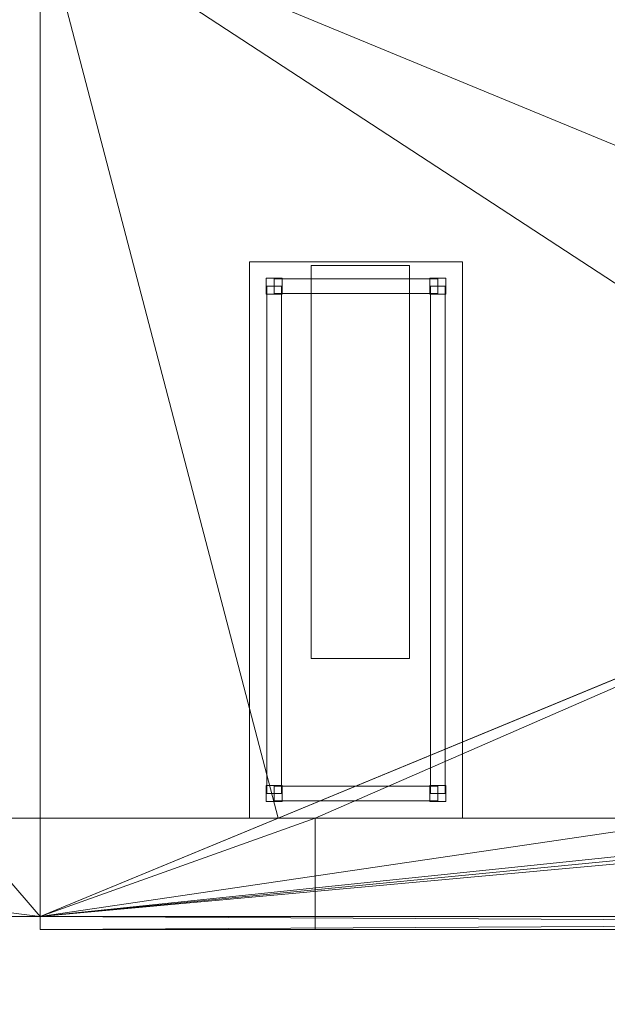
# Model space of a CAD drawing. Header units: millimetres. Extents: x -1675 to 29381, y -3645 to 22555.
# Tile 728 of 834: x 19014 to 20809, y 9901 to 12909. Entities that reach past the tile are written whole.
import ezdxf

# ---------------------------------------------------------------- set-up
doc = ezdxf.new("R2010")
doc.units = ezdxf.units.MM
doc.layers.add('A-GENM-____-OTLN', color=13, linetype='Continuous', lineweight=9)

msp = doc.modelspace()

# ---------------------------------------------------------------- meshes
at = {"layer": 'A-GENM-____-OTLN'}
mesh = msp.add_polyface(dxfattribs=at)
corners = [(14006, 16490, 1), (13956, 16490, 1), (13956, 17990, 1), (14006, 17990, 1), (14076, 16490, 1), (14010, 16490, 1), (14027.2, 17990, 1), (14076, 17990, 1), (16432, 16340, 1), (14153.1, 16340, 1), (14885.8, 18240, 1), (16432, 18240, 1), (14076, 16340, 1), (14076, 18240, 1), (16456, 18240, 1), (16456, 16340, 1), (19076.8, 16340, 1), (16636, 16340, 1), (16636, 16611.3, 1), (18947, 21950, 1), (14006, 13252, 1), (14006, 10470, 1), (13776, 10470, 1), (14006, 16140, 1), (14006, 16140, 1), (13776, 17700, 1), (13956, 17700, 1), (13956, 17000, 1), (12896, 18240, 1), (13776, 18420, 1), (13776, 17000, 1), (13776, 16140, 1), (14076, 10470, 1), (14012.8, 10470, 1), (14076, 13252, 1), (16432, 13252, 1), (16432, 10470, 1), (14305.3, 10470, 1), (14885.8, 18240, 1), (16432, 18240, 1), (14076, 18240, 1), (19076.8, 13252, 1), (16689.5, 10470, 1), (19076.8, 16140, 1), (16432, 16140, 1), (16636, 16611.3, 1), (16636, 16340, 1), (16636, 21950, 1), (16456, 18240, 1)]
mesh.append_faces([[corners[k] for k in face] for face in [(45, 17, 46), (14, 39, 48)]], dxfattribs={"vtx0": -1})
mesh.append_faces([[corners[k] for k in face] for face in [(30, 25, 27), (31, 28, 30), (47, 18, 45)]], dxfattribs={"vtx0": -1, "vtx1": -1})
mesh.append_faces([[corners[k] for k in face] for face in [(10, 11, 8), (10, 9, 4), (7, 10, 4), (19, 16, 18), (30, 28, 25), (11, 10, 38), (35, 41, 42), (41, 35, 43), (17, 45, 18), (39, 14, 11)]], dxfattribs={"vtx0": -1, "vtx1": -1, "vtx2": -1})
mesh.append_faces([[corners[k] for k in face] for face in [(11, 14, 15), (20, 21, 22), (28, 29, 25), (35, 36, 37), (34, 37, 32), (37, 34, 35), (10, 13, 40)]], dxfattribs={"vtx0": -1, "vtx2": -1})
mesh.append_faces([[corners[k] for k in face] for face in [(2, 3, 0), (4, 5, 6), (6, 7, 4), (5, 0, 3), (3, 6, 5), (8, 9, 10), (7, 13, 10), (15, 8, 11), (16, 17, 18), (32, 33, 34), (33, 21, 20), (20, 34, 33), (38, 39, 11), (40, 38, 10), (42, 36, 35)]], dxfattribs={"vtx1": -1, "vtx2": -1})
mesh.append_faces([[corners[k] for k in face] for face in [(0, 1, 2), (9, 12, 4), (23, 24, 20), (25, 26, 27), (35, 44, 43)]], dxfattribs={"vtx2": -1})
mesh = msp.add_polyface(dxfattribs=at)
corners = [(26236, 12080, 1), (26236, 10470, 1), (24966, 10470, 1), (22366, 10470, 1), (22166, 10470, 1), (22166, 11446.4, 1), (26236, 13128, 1), (22166, 13252, 1), (26236, 13252, 1), (26236, 13630, 1), (22166, 14448.1, 1), (26236, 16023.8, 1), (22166, 16140, 1), (26236, 16140, 1), (19076.8, 13252, 1), (19076.8, 10470, 1), (16689.5, 10470, 1), (19076.8, 16140, 1), (19076.8, 16140, 1), (22166, 11446.4, 1), (22166, 10470, 1), (21966, 11363.8, 1), (21966, 10470, 1), (21116, 10470, 1), (19916, 10470, 1), (19802.9, 10470, 1), (21966, 13252, 1), (22166, 13252, 1), (21966, 14370.6, 1), (22166, 14448.1, 1), (20916, 16140, 1), (26236, 16140, 1), (22166, 15144.2, 1), (21966, 15994.2, 1), (21966, 16140, 1), (22166, 16140, 1), (21966, 15144.2, 1), (22166, 15994.2, 1), (21966, 17040, 1), (22166, 16340, 1), (22166, 16340, 1), (22166, 17040, 1)]
mesh.append_faces([[corners[k] for k in face] for face in [(19, 4, 20)]], dxfattribs={"vtx0": -1})
mesh.append_faces([[corners[k] for k in face] for face in [(6, 7, 8), (9, 10, 11), (11, 12, 13), (27, 5, 19), (29, 7, 27), (32, 10, 29), (33, 30, 34), (31, 12, 35), (28, 30, 36)]], dxfattribs={"vtx0": -1, "vtx1": -1})
mesh.append_faces([[corners[k] for k in face] for face in [(2, 5, 0), (7, 6, 5), (10, 9, 7), (12, 11, 10), (4, 19, 5), (21, 25, 14), (5, 27, 7), (7, 29, 10), (30, 28, 14), (10, 32, 12), (30, 33, 36), (37, 12, 32)]], dxfattribs={"vtx0": -1, "vtx1": -1, "vtx2": -1})
mesh.append_faces([[corners[k] for k in face] for face in [(5, 6, 0), (5, 2, 3), (14, 15, 16), (21, 23, 24), (14, 26, 21), (14, 28, 26), (14, 18, 30), (12, 31, 13)]], dxfattribs={"vtx0": -1, "vtx2": -1})
mesh.append_faces([[corners[k] for k in face] for face in [(3, 4, 5), (9, 8, 7), (17, 18, 14), (24, 25, 21), (25, 15, 14), (37, 35, 12), (32, 36, 33), (33, 37, 32), (38, 34, 30)]], dxfattribs={"vtx1": -1, "vtx2": -1})
mesh.append_faces([[corners[k] for k in face] for face in [(0, 1, 2), (21, 22, 23), (39, 40, 41)]], dxfattribs={"vtx2": -1})
mesh = msp.add_polyface(dxfattribs=at)
corners = [(14006, 13252, 2949), (14006, 10470, 2949), (13776, 10470, 2949), (14076, 10470, 2949), (14012.8, 10470, 2949), (14076, 13252, 2949), (16432, 13252, 2949), (16432, 10470, 2949), (14305.3, 10470, 2949), (19076.8, 13252, 2949), (19076.8, 10470, 2949), (16689.5, 10470, 2949), (19076.8, 16140, 2949), (19916, 10470, 2949), (19802.9, 10470, 2949), (21966, 11363.8, 2949), (21116, 10470, 2949), (21966, 13252, 2949), (20916, 16140, 2949), (21966, 14370.6, 2949), (14006, 0, 2949), (13776, 5670, 2949), (14006, 10130, 2949), (13776, 10169.3, 2949), (13776, 10130, 2949), (14006, 10170, 2949), (13776, 10170, 2949), (14076, 10130, 2949), (14076, 0, 2949), (14076, 10170, 2949), (16432, 10170, 2949), (19076.8, 10170, 2949), (21966, 10470, 2949)]
mesh.append_faces([[corners[k] for k in face] for face in [(0, 1, 2), (3, 4, 5), (4, 1, 0), (6, 7, 8), (5, 8, 3), (9, 10, 11), (6, 9, 11), (11, 7, 6), (9, 6, 12), (13, 14, 15), (15, 16, 13), (14, 10, 9), (9, 17, 15), (15, 14, 9), (18, 19, 9), (20, 21, 22), (23, 22, 24), (22, 23, 25), (25, 23, 26), (26, 2, 1), (1, 25, 26), (22, 27, 20), (25, 29, 22), (29, 25, 4), (4, 3, 29), (25, 1, 4), (8, 7, 30), (29, 3, 8), (11, 10, 31), (30, 7, 11), (13, 31, 14), (16, 31, 13), (32, 31, 16), (31, 10, 14)]], dxfattribs={"vtx0": -1, "vtx1": -1, "vtx2": -1})
mesh.append_faces([[corners[k] for k in face] for face in [(8, 5, 6)]], dxfattribs={"vtx0": -1, "vtx2": -1})
mesh.append_faces([[corners[k] for k in face] for face in [(0, 5, 4), (29, 27, 22), (30, 29, 8), (31, 30, 11)]], dxfattribs={"vtx1": -1, "vtx2": -1})
mesh.append_faces([[corners[k] for k in face] for face in [(27, 28, 20)]], dxfattribs={"vtx2": -1})
mesh = msp.add_polyface(dxfattribs=at)
corners = [(26236, 12080, 2949), (26236, 10470, 2949), (24966, 10470, 2949), (22366, 10470, 2949), (22166, 10470, 2949), (22166, 11446.4, 2949), (26236, 13128, 2949), (22166, 13252, 2949), (26236, 13252, 2949), (26236, 13630, 2949), (22166, 14448.1, 2949), (26236, 16023.8, 2949), (22166, 11446.4, 2949), (22166, 10470, 2949), (21966, 11363.8, 2949), (21966, 10470, 2949), (21116, 10470, 2949), (22166, 13252, 2949), (19076.8, 13252, 2949), (21966, 14370.6, 2949), (21966, 13252, 2949), (22166, 14448.1, 2949), (22166, 15144.2, 2949), (26536, 10170, 2949), (26536, 10130, 2949), (19076.8, 10130, 2949), (19076.8, 10170, 2949), (26536, 13252, 2949), (26536, 16140, 2949), (21966, 15144.2, 2949)]
mesh.append_faces([[corners[k] for k in face] for face in [(26, 23, 25), (23, 0, 27), (27, 9, 28)]], dxfattribs={"vtx0": -1, "vtx1": -1})
mesh.append_faces([[corners[k] for k in face] for face in [(0, 1, 2), (3, 4, 5), (5, 6, 0), (5, 2, 3), (2, 5, 0), (6, 7, 8), (7, 6, 5), (9, 10, 11), (9, 8, 7), (10, 9, 7), (12, 4, 13), (4, 12, 5), (14, 15, 16), (5, 17, 7), (17, 5, 12), (18, 19, 20), (7, 21, 10), (21, 7, 17), (22, 10, 21), (13, 14, 12), (0, 6, 27), (14, 13, 15), (0, 23, 1), (13, 26, 15), (2, 1, 23), (4, 26, 13), (3, 2, 23), (3, 26, 4), (26, 3, 23), (12, 20, 17), (20, 12, 14), (27, 6, 8), (17, 19, 21), (19, 17, 20), (9, 27, 8), (21, 29, 22), (29, 21, 19)]], dxfattribs={"vtx0": -1, "vtx1": -1, "vtx2": -1})
mesh.append_faces([[corners[k] for k in face] for face in [(23, 24, 25)]], dxfattribs={"vtx2": -1})
mesh = msp.add_polyface(dxfattribs=at)
corners = [(14006, 0, 1), (13776, 5670, 1), (14006, 10130, 1), (13776, 10169.3, 1), (14006, 10170, 1), (14006, 10470, 1), (13776, 10170, 1), (14076, 10130, 1), (14076, 0, 1), (14076, 10170, 1), (14012.8, 10470, 1), (14076, 10470, 1), (16432, 10170, 1), (14305.3, 10470, 1), (16432, 10470, 1), (19076.8, 10170, 1), (16689.5, 10470, 1), (19076.8, 10470, 1), (26536, 10170, 1), (26536, 10130, 1), (19076.8, 10130, 1), (19916, 10470, 1), (19802.9, 10470, 1), (22166, 10470, 1), (21966, 11363.8, 1), (22166, 11446.4, 1), (26236, 12080, 1), (26236, 13128, 1), (26536, 13252, 1), (21116, 10470, 1), (21966, 10470, 1), (26236, 10470, 1), (24966, 10470, 1), (22166, 10470, 1), (22366, 10470, 1), (21966, 13252, 1), (22166, 13252, 1), (26236, 13252, 1), (21966, 14370.6, 1), (26236, 13630, 1)]
mesh.append_faces([[corners[k] for k in face] for face in [(15, 18, 20), (21, 15, 22), (23, 24, 25), (29, 15, 21), (24, 23, 30), (18, 26, 28), (30, 15, 29), (26, 18, 31), (33, 15, 23), (34, 15, 33), (25, 35, 36), (35, 25, 24), (38, 36, 35), (39, 28, 37)]], dxfattribs={"vtx0": -1, "vtx1": -1})
mesh.append_faces([[corners[k] for k in face] for face in [(0, 1, 2), (2, 3, 4), (5, 4, 6), (2, 7, 0), (4, 9, 2), (9, 4, 10), (23, 15, 30), (15, 34, 18)]], dxfattribs={"vtx0": -1, "vtx1": -1, "vtx2": -1})
mesh.append_faces([[corners[k] for k in face] for face in [(4, 5, 10), (9, 11, 13), (12, 14, 16), (15, 17, 22), (28, 27, 37)]], dxfattribs={"vtx0": -1, "vtx2": -1})
mesh.append_faces([[corners[k] for k in face] for face in [(9, 7, 2), (10, 11, 9), (12, 9, 13), (13, 14, 12), (15, 12, 16), (16, 17, 15), (26, 27, 28), (32, 31, 18), (34, 32, 18)]], dxfattribs={"vtx1": -1, "vtx2": -1})
mesh.append_faces([[corners[k] for k in face] for face in [(7, 8, 0), (18, 19, 20)]], dxfattribs={"vtx2": -1})
mesh = msp.add_polyface(dxfattribs=at)
corners = [(19076.8, 10170, -50), (16432, 13252, -50), (19076.8, 13252, -50)]
mesh.append_faces([[corners[k] for k in face] for face in [(0, 1, 2)]])
mesh = msp.add_polyface(dxfattribs=at)
corners = [(16432, 10170, -50), (16432, 13252, -50), (19076.8, 10170, -50)]
mesh.append_faces([[corners[k] for k in face] for face in [(2, 0, 1)]])
mesh = msp.add_polyface(dxfattribs=at)
corners = [(19076.8, 13252), (16432, 10170), (19076.8, 10170)]
mesh.append_faces([[corners[k] for k in face] for face in [(0, 1, 2)]])
mesh = msp.add_polyface(dxfattribs=at)
corners = [(16432, 13252), (16432, 10170), (19076.8, 13252)]
mesh.append_faces([[corners[k] for k in face] for face in [(2, 0, 1)]])
mesh = msp.add_polyface(dxfattribs=at)
corners = [(19076.8, 10170, 2950), (16432, 13252, 2950), (19076.8, 13252, 2950)]
mesh.append_faces([[corners[k] for k in face] for face in [(0, 1, 2)]])
mesh = msp.add_polyface(dxfattribs=at)
corners = [(16432, 10170, 2950), (16432, 13252, 2950), (19076.8, 10170, 2950)]
mesh.append_faces([[corners[k] for k in face] for face in [(2, 0, 1)]])
mesh = msp.add_polyface(dxfattribs=at)
corners = [(19076.8, 13252, 3000), (16432, 10170, 3000), (19076.8, 10170, 3000)]
mesh.append_faces([[corners[k] for k in face] for face in [(0, 1, 2)]])
mesh = msp.add_polyface(dxfattribs=at)
corners = [(16432, 13252, 3000), (16432, 10170, 3000), (19076.8, 13252, 3000)]
mesh.append_faces([[corners[k] for k in face] for face in [(2, 0, 1)]])
mesh = msp.add_polyface(dxfattribs=at)
corners = [(19076.8, 13252), (19076.8, 10170, -50), (19076.8, 13252, -50)]
mesh.append_faces([[corners[k] for k in face] for face in [(1, 2, 0)]])
mesh = msp.add_polyface(dxfattribs=at)
corners = [(19076.8, 10170), (19076.8, 10170, -50), (19076.8, 13252)]
mesh.append_faces([[corners[k] for k in face] for face in [(1, 2, 0)]])
mesh = msp.add_polyface(dxfattribs=at)
corners = [(26536, 10170, -50), (19076.8, 13252, -50), (26536, 13252, -50)]
mesh.append_faces([[corners[k] for k in face] for face in [(1, 2, 0)]])
mesh = msp.add_polyface(dxfattribs=at)
corners = [(19076.8, 10170, -50), (19076.8, 13252, -50), (26536, 10170, -50)]
mesh.append_faces([[corners[k] for k in face] for face in [(0, 1, 2)]])
mesh = msp.add_polyface(dxfattribs=at)
corners = [(26536, 13252), (19076.8, 10170), (26536, 10170)]
mesh.append_faces([[corners[k] for k in face] for face in [(1, 2, 0)]])
mesh = msp.add_polyface(dxfattribs=at)
corners = [(19076.8, 13252), (19076.8, 10170), (26536, 13252)]
mesh.append_faces([[corners[k] for k in face] for face in [(0, 1, 2)]])
mesh = msp.add_polyface(dxfattribs=at)
corners = [(19076.8, 10170), (19076.8, 13252, -50), (19076.8, 10170, -50)]
mesh.append_faces([[corners[k] for k in face] for face in [(0, 1, 2)]])
mesh = msp.add_polyface(dxfattribs=at)
corners = [(19076.8, 13252), (19076.8, 13252, -50), (19076.8, 10170)]
mesh.append_faces([[corners[k] for k in face] for face in [(2, 0, 1)]])
mesh = msp.add_polyface(dxfattribs=at)
corners = [(19076.8, 13252, 3000), (19076.8, 10170, 2950), (19076.8, 13252, 2950)]
mesh.append_faces([[corners[k] for k in face] for face in [(1, 2, 0)]])
mesh = msp.add_polyface(dxfattribs=at)
corners = [(19076.8, 10170, 3000), (19076.8, 10170, 2950), (19076.8, 13252, 3000)]
mesh.append_faces([[corners[k] for k in face] for face in [(1, 2, 0)]])
mesh = msp.add_polyface(dxfattribs=at)
corners = [(26536, 10170, 2950), (19076.8, 13252, 2950), (26536, 13252, 2950)]
mesh.append_faces([[corners[k] for k in face] for face in [(1, 2, 0)]])
mesh = msp.add_polyface(dxfattribs=at)
corners = [(19076.8, 10170, 2950), (19076.8, 13252, 2950), (26536, 10170, 2950)]
mesh.append_faces([[corners[k] for k in face] for face in [(0, 1, 2)]])
mesh = msp.add_polyface(dxfattribs=at)
corners = [(26536, 13252, 3000), (19076.8, 10170, 3000), (26536, 10170, 3000)]
mesh.append_faces([[corners[k] for k in face] for face in [(1, 2, 0)]])
mesh = msp.add_polyface(dxfattribs=at)
corners = [(19076.8, 13252, 3000), (19076.8, 10170, 3000), (26536, 13252, 3000)]
mesh.append_faces([[corners[k] for k in face] for face in [(0, 1, 2)]])
mesh = msp.add_polyface(dxfattribs=at)
corners = [(19076.8, 10170, 3000), (19076.8, 13252, 2950), (19076.8, 10170, 2950)]
mesh.append_faces([[corners[k] for k in face] for face in [(0, 1, 2)]])
mesh = msp.add_polyface(dxfattribs=at)
corners = [(19076.8, 13252, 3000), (19076.8, 13252, 2950), (19076.8, 10170, 3000)]
mesh.append_faces([[corners[k] for k in face] for face in [(2, 0, 1)]])
mesh = msp.add_polyface(dxfattribs=at)
corners = [(19716, 12170, 710), (19716, 10470, 710), (19716, 10470, 750), (19716, 12170, 750)]
mesh.append_faces([[corners[k] for k in face] for face in [(0, 1, 2, 3)]])
mesh = msp.add_polyface(dxfattribs=at)
corners = [(20366, 12170, 710), (19716, 12170, 710), (19716, 12170, 750), (20366, 12170, 750)]
mesh.append_faces([[corners[k] for k in face] for face in [(0, 1, 2, 3)]])
mesh = msp.add_polyface(dxfattribs=at)
corners = [(19716, 10470, 750), (20366, 10470, 750), (20366, 12170, 750), (19716, 12170, 750)]
mesh.append_faces([[corners[k] for k in face] for face in [(2, 3, 0, 1)]])
mesh = msp.add_polyface(dxfattribs=at)
corners = [(19716, 10470, 710), (19716, 12170, 710), (20366, 12170, 710), (20366, 10470, 710)]
mesh.append_faces([[corners[k] for k in face] for face in [(1, 2, 3, 0)]])
mesh = msp.add_polyface(dxfattribs=at)
corners = [(19904.3, 12157.9, 2910), (19904.3, 10957.9, 2910), (19904.3, 10957.9, 2950), (19904.3, 12157.9, 2950)]
mesh.append_faces([[corners[k] for k in face] for face in [(0, 1, 2, 3)]])
mesh = msp.add_polyface(dxfattribs=at)
corners = [(20204.3, 12157.9, 2910), (19904.3, 12157.9, 2910), (19904.3, 12157.9, 2950), (20204.3, 12157.9, 2950)]
mesh.append_faces([[corners[k] for k in face] for face in [(0, 1, 2, 3)]])
mesh = msp.add_polyface(dxfattribs=at)
corners = [(20204.3, 10957.9, 2950), (20204.3, 12157.9, 2950), (19904.3, 12157.9, 2950), (19904.3, 10957.9, 2950)]
mesh.append_faces([[corners[k] for k in face] for face in [(2, 3, 0, 1)]])
mesh = msp.add_polyface(dxfattribs=at)
corners = [(20204.3, 10957.9, 2910), (19904.3, 10957.9, 2910), (19904.3, 12157.9, 2910), (20204.3, 12157.9, 2910)]
mesh.append_faces([[corners[k] for k in face] for face in [(3, 0, 1, 2)]])
mesh = msp.add_polyface(dxfattribs=at)
corners = [(20204.3, 10957.9, 2910), (20204.3, 12157.9, 2910), (20204.3, 12157.9, 2950), (20204.3, 10957.9, 2950)]
mesh.append_faces([[corners[k] for k in face] for face in [(2, 3, 0, 1)]])
mesh = msp.add_polyface(dxfattribs=at)
corners = [(20366, 10470, 710), (20366, 12170, 710), (20366, 12170, 750), (20366, 10470, 750)]
mesh.append_faces([[corners[k] for k in face] for face in [(2, 3, 0, 1)]])
mesh = msp.add_polyface(dxfattribs=at)
corners = [(19766.6, 12119.4, 50), (19766.6, 12070.6, 50), (19766.6, 12070.6, 710), (19766.6, 12119.4, 710)]
mesh.append_faces([[corners[k] for k in face] for face in [(3, 0, 1, 2)]])
mesh = msp.add_polyface(dxfattribs=at)
corners = [(19815.4, 12119.4, 50), (19766.6, 12119.4, 50), (19766.6, 12119.4, 710), (19815.4, 12119.4, 710)]
mesh.append_faces([[corners[k] for k in face] for face in [(3, 0, 1, 2)]])
mesh = msp.add_polyface(dxfattribs=at)
corners = [(19766.6, 12070.6, 50), (19766.6, 12119.4, 50), (19815.4, 12119.4, 50), (19815.4, 12070.6, 50)]
mesh.append_faces([[corners[k] for k in face] for face in [(2, 3, 0, 1)]])
mesh = msp.add_polyface(dxfattribs=at)
corners = [(19766.6, 12070.6, 710), (19815.4, 12070.6, 710), (19815.4, 12119.4, 710), (19766.6, 12119.4, 710)]
mesh.append_faces([[corners[k] for k in face] for face in [(3, 0, 1, 2)]])
mesh = msp.add_polyface(dxfattribs=at)
corners = [(19768.5, 12095, 640), (19768.5, 10545, 640), (19768.5, 10545, 710), (19768.5, 12095, 710)]
mesh.append_faces([[corners[k] for k in face] for face in [(0, 1, 2, 3)]])
mesh = msp.add_polyface(dxfattribs=at)
corners = [(19813.5, 10545, 640), (19768.5, 10545, 640), (19768.5, 12095, 640), (19813.5, 12095, 640)]
mesh.append_faces([[corners[k] for k in face] for face in [(3, 0, 1, 2)]])
mesh = msp.add_polyface(dxfattribs=at)
corners = [(19813.5, 10545, 710), (19813.5, 12095, 710), (19768.5, 12095, 710), (19768.5, 10545, 710)]
mesh.append_faces([[corners[k] for k in face] for face in [(2, 3, 0, 1)]])
mesh = msp.add_polyface(dxfattribs=at)
corners = [(19813.5, 12095, 640), (19768.5, 12095, 640), (19768.5, 12095, 710), (19813.5, 12095, 710)]
mesh.append_faces([[corners[k] for k in face] for face in [(3, 0, 1, 2)]])
mesh = msp.add_polyface(dxfattribs=at)
corners = [(19791, 12117.5, 640), (19791, 12072.5, 640), (19791, 12072.5, 710), (19791, 12117.5, 710)]
mesh.append_faces([[corners[k] for k in face] for face in [(3, 0, 1, 2)]])
mesh = msp.add_polyface(dxfattribs=at)
corners = [(20291, 12117.5, 640), (19791, 12117.5, 640), (19791, 12117.5, 710), (20291, 12117.5, 710)]
mesh.append_faces([[corners[k] for k in face] for face in [(0, 1, 2, 3)]])
mesh = msp.add_polyface(dxfattribs=at)
corners = [(19791, 12072.5, 640), (19791, 12117.5, 640), (20291, 12117.5, 640), (20291, 12072.5, 640)]
mesh.append_faces([[corners[k] for k in face] for face in [(2, 3, 0, 1)]])
mesh = msp.add_polyface(dxfattribs=at)
corners = [(19791, 12072.5, 710), (20291, 12072.5, 710), (20291, 12117.5, 710), (19791, 12117.5, 710)]
mesh.append_faces([[corners[k] for k in face] for face in [(3, 0, 1, 2)]])
mesh = msp.add_polyface(dxfattribs=at)
corners = [(19813.5, 10545, 640), (19813.5, 12095, 640), (19813.5, 12095, 710), (19813.5, 10545, 710)]
mesh.append_faces([[corners[k] for k in face] for face in [(2, 3, 0, 1)]])
mesh = msp.add_polyface(dxfattribs=at)
corners = [(19815.4, 12070.6, 50), (19815.4, 12119.4, 50), (19815.4, 12119.4, 710), (19815.4, 12070.6, 710)]
mesh.append_faces([[corners[k] for k in face] for face in [(1, 2, 3, 0)]])
mesh = msp.add_polyface(dxfattribs=at)
corners = [(20266.6, 12119.4, 50), (20266.6, 12070.6, 50), (20266.6, 12070.6, 710), (20266.6, 12119.4, 710)]
mesh.append_faces([[corners[k] for k in face] for face in [(3, 0, 1, 2)]])
mesh = msp.add_polyface(dxfattribs=at)
corners = [(20315.4, 12119.4, 50), (20266.6, 12119.4, 50), (20266.6, 12119.4, 710), (20315.4, 12119.4, 710)]
mesh.append_faces([[corners[k] for k in face] for face in [(3, 0, 1, 2)]])
mesh = msp.add_polyface(dxfattribs=at)
corners = [(20266.6, 12070.6, 50), (20266.6, 12119.4, 50), (20315.4, 12119.4, 50), (20315.4, 12070.6, 50)]
mesh.append_faces([[corners[k] for k in face] for face in [(2, 3, 0, 1)]])
mesh = msp.add_polyface(dxfattribs=at)
corners = [(20266.6, 12070.6, 710), (20315.4, 12070.6, 710), (20315.4, 12119.4, 710), (20266.6, 12119.4, 710)]
mesh.append_faces([[corners[k] for k in face] for face in [(3, 0, 1, 2)]])
mesh = msp.add_polyface(dxfattribs=at)
corners = [(20268.5, 12095, 640), (20268.5, 10545, 640), (20268.5, 10545, 710), (20268.5, 12095, 710)]
mesh.append_faces([[corners[k] for k in face] for face in [(0, 1, 2, 3)]])
mesh = msp.add_polyface(dxfattribs=at)
corners = [(20313.5, 10545, 640), (20268.5, 10545, 640), (20268.5, 12095, 640), (20313.5, 12095, 640)]
mesh.append_faces([[corners[k] for k in face] for face in [(3, 0, 1, 2)]])
mesh = msp.add_polyface(dxfattribs=at)
corners = [(20313.5, 10545, 710), (20313.5, 12095, 710), (20268.5, 12095, 710), (20268.5, 10545, 710)]
mesh.append_faces([[corners[k] for k in face] for face in [(2, 3, 0, 1)]])
mesh = msp.add_polyface(dxfattribs=at)
corners = [(20313.5, 12095, 640), (20268.5, 12095, 640), (20268.5, 12095, 710), (20313.5, 12095, 710)]
mesh.append_faces([[corners[k] for k in face] for face in [(3, 0, 1, 2)]])
mesh = msp.add_polyface(dxfattribs=at)
corners = [(20291, 12072.5, 640), (20291, 12117.5, 640), (20291, 12117.5, 710), (20291, 12072.5, 710)]
mesh.append_faces([[corners[k] for k in face] for face in [(1, 2, 3, 0)]])
mesh = msp.add_polyface(dxfattribs=at)
corners = [(20313.5, 10545, 640), (20313.5, 12095, 640), (20313.5, 12095, 710), (20313.5, 10545, 710)]
mesh.append_faces([[corners[k] for k in face] for face in [(2, 3, 0, 1)]])
mesh = msp.add_polyface(dxfattribs=at)
corners = [(20315.4, 12070.6, 50), (20315.4, 12119.4, 50), (20315.4, 12119.4, 710), (20315.4, 12070.6, 710)]
mesh.append_faces([[corners[k] for k in face] for face in [(1, 2, 3, 0)]])
mesh = msp.add_polyface(dxfattribs=at)
corners = [(19766.6, 12070.6, 50), (19815.4, 12070.6, 50), (19815.4, 12070.6, 710), (19766.6, 12070.6, 710)]
mesh.append_faces([[corners[k] for k in face] for face in [(1, 2, 3, 0)]])
mesh = msp.add_polyface(dxfattribs=at)
corners = [(19791, 12072.5, 640), (20291, 12072.5, 640), (20291, 12072.5, 710), (19791, 12072.5, 710)]
mesh.append_faces([[corners[k] for k in face] for face in [(2, 3, 0, 1)]])
mesh = msp.add_polyface(dxfattribs=at)
corners = [(20266.6, 12070.6, 50), (20315.4, 12070.6, 50), (20315.4, 12070.6, 710), (20266.6, 12070.6, 710)]
mesh.append_faces([[corners[k] for k in face] for face in [(1, 2, 3, 0)]])
mesh = msp.add_polyface(dxfattribs=at)
corners = [(19904.3, 10957.9, 2910), (20204.3, 10957.9, 2910), (20204.3, 10957.9, 2950), (19904.3, 10957.9, 2950)]
mesh.append_faces([[corners[k] for k in face] for face in [(2, 3, 0, 1)]])
mesh = msp.add_polyface(dxfattribs=at)
corners = [(19766.6, 10569.4, 50), (19766.6, 10520.6, 50), (19766.6, 10520.6, 710), (19766.6, 10569.4, 710)]
mesh.append_faces([[corners[k] for k in face] for face in [(3, 0, 1, 2)]])
mesh = msp.add_polyface(dxfattribs=at)
corners = [(19815.4, 10569.4, 50), (19766.6, 10569.4, 50), (19766.6, 10569.4, 710), (19815.4, 10569.4, 710)]
mesh.append_faces([[corners[k] for k in face] for face in [(3, 0, 1, 2)]])
mesh = msp.add_polyface(dxfattribs=at)
corners = [(19766.6, 10520.6, 50), (19766.6, 10569.4, 50), (19815.4, 10569.4, 50), (19815.4, 10520.6, 50)]
mesh.append_faces([[corners[k] for k in face] for face in [(1, 2, 3, 0)]])
mesh = msp.add_polyface(dxfattribs=at)
corners = [(19766.6, 10520.6, 710), (19815.4, 10520.6, 710), (19815.4, 10569.4, 710), (19766.6, 10569.4, 710)]
mesh.append_faces([[corners[k] for k in face] for face in [(2, 3, 0, 1)]])
mesh = msp.add_polyface(dxfattribs=at)
corners = [(19791, 10567.5, 640), (19791, 10522.5, 640), (19791, 10522.5, 710), (19791, 10567.5, 710)]
mesh.append_faces([[corners[k] for k in face] for face in [(3, 0, 1, 2)]])
mesh = msp.add_polyface(dxfattribs=at)
corners = [(20291, 10567.5, 640), (19791, 10567.5, 640), (19791, 10567.5, 710), (20291, 10567.5, 710)]
mesh.append_faces([[corners[k] for k in face] for face in [(0, 1, 2, 3)]])
mesh = msp.add_polyface(dxfattribs=at)
corners = [(19791, 10522.5, 640), (19791, 10567.5, 640), (20291, 10567.5, 640), (20291, 10522.5, 640)]
mesh.append_faces([[corners[k] for k in face] for face in [(1, 2, 3, 0)]])
mesh = msp.add_polyface(dxfattribs=at)
corners = [(19791, 10522.5, 710), (20291, 10522.5, 710), (20291, 10567.5, 710), (19791, 10567.5, 710)]
mesh.append_faces([[corners[k] for k in face] for face in [(2, 3, 0, 1)]])
mesh = msp.add_polyface(dxfattribs=at)
corners = [(19815.4, 10520.6, 50), (19815.4, 10569.4, 50), (19815.4, 10569.4, 710), (19815.4, 10520.6, 710)]
mesh.append_faces([[corners[k] for k in face] for face in [(1, 2, 3, 0)]])
mesh = msp.add_polyface(dxfattribs=at)
corners = [(20266.6, 10569.4, 50), (20266.6, 10520.6, 50), (20266.6, 10520.6, 710), (20266.6, 10569.4, 710)]
mesh.append_faces([[corners[k] for k in face] for face in [(3, 0, 1, 2)]])
mesh = msp.add_polyface(dxfattribs=at)
corners = [(20315.4, 10569.4, 50), (20266.6, 10569.4, 50), (20266.6, 10569.4, 710), (20315.4, 10569.4, 710)]
mesh.append_faces([[corners[k] for k in face] for face in [(3, 0, 1, 2)]])
mesh = msp.add_polyface(dxfattribs=at)
corners = [(20266.6, 10520.6, 50), (20266.6, 10569.4, 50), (20315.4, 10569.4, 50), (20315.4, 10520.6, 50)]
mesh.append_faces([[corners[k] for k in face] for face in [(1, 2, 3, 0)]])
mesh = msp.add_polyface(dxfattribs=at)
corners = [(20266.6, 10520.6, 710), (20315.4, 10520.6, 710), (20315.4, 10569.4, 710), (20266.6, 10569.4, 710)]
mesh.append_faces([[corners[k] for k in face] for face in [(2, 3, 0, 1)]])
mesh = msp.add_polyface(dxfattribs=at)
corners = [(20291, 10522.5, 640), (20291, 10567.5, 640), (20291, 10567.5, 710), (20291, 10522.5, 710)]
mesh.append_faces([[corners[k] for k in face] for face in [(1, 2, 3, 0)]])
mesh = msp.add_polyface(dxfattribs=at)
corners = [(20315.4, 10520.6, 50), (20315.4, 10569.4, 50), (20315.4, 10569.4, 710), (20315.4, 10520.6, 710)]
mesh.append_faces([[corners[k] for k in face] for face in [(1, 2, 3, 0)]])
mesh = msp.add_polyface(dxfattribs=at)
corners = [(19768.5, 10545, 640), (19813.5, 10545, 640), (19813.5, 10545, 710), (19768.5, 10545, 710)]
mesh.append_faces([[corners[k] for k in face] for face in [(1, 2, 3, 0)]])
mesh = msp.add_polyface(dxfattribs=at)
corners = [(20268.5, 10545, 640), (20313.5, 10545, 640), (20313.5, 10545, 710), (20268.5, 10545, 710)]
mesh.append_faces([[corners[k] for k in face] for face in [(1, 2, 3, 0)]])
mesh = msp.add_polyface(dxfattribs=at)
corners = [(19766.6, 10520.6, 50), (19815.4, 10520.6, 50), (19815.4, 10520.6, 710), (19766.6, 10520.6, 710)]
mesh.append_faces([[corners[k] for k in face] for face in [(1, 2, 3, 0)]])
mesh = msp.add_polyface(dxfattribs=at)
corners = [(19791, 10522.5, 640), (20291, 10522.5, 640), (20291, 10522.5, 710), (19791, 10522.5, 710)]
mesh.append_faces([[corners[k] for k in face] for face in [(2, 3, 0, 1)]])
mesh = msp.add_polyface(dxfattribs=at)
corners = [(20266.6, 10520.6, 50), (20315.4, 10520.6, 50), (20315.4, 10520.6, 710), (20266.6, 10520.6, 710)]
mesh.append_faces([[corners[k] for k in face] for face in [(1, 2, 3, 0)]])
mesh = msp.add_polyface(dxfattribs=at)
corners = [(19916, 10470), (13776, 10470), (13776, 10470, 3200), (19916, 10470, 3200)]
mesh.append_faces([[corners[k] for k in face] for face in [(0, 1, 2, 3)]])
mesh = msp.add_polyface(dxfattribs=at)
corners = [(19916, 10130, 3200), (19916, 10470, 3200), (13776, 10470, 3200), (13776, 10170, 3200), (19076.8, 10170, 3200), (19076.8, 10130, 3200)]
mesh.append_faces([[corners[k] for k in face] for face in [(0, 1, 4, 5)]], dxfattribs={"vtx1": -1})
mesh.append_faces([[corners[k] for k in face] for face in [(2, 3, 4, 1)]], dxfattribs={"vtx2": -1})
mesh = msp.add_polyface(dxfattribs=at)
corners = [(19916, 10470), (19916, 10130), (19076.8, 10130), (19076.8, 10170), (13776, 10170), (13776, 10470)]
mesh.append_faces([[corners[k] for k in face] for face in [(3, 0, 1, 2)]], dxfattribs={"vtx0": -1})
mesh.append_faces([[corners[k] for k in face] for face in [(3, 4, 5, 0)]], dxfattribs={"vtx3": -1})
mesh = msp.add_polyface(dxfattribs=at)
corners = [(19716, 10470, 710), (20366, 10470, 710), (20366, 10470, 750), (19716, 10470, 750)]
mesh.append_faces([[corners[k] for k in face] for face in [(2, 3, 0, 1)]])
mesh = msp.add_polyface(dxfattribs=at)
corners = [(19916, 10130), (19916, 10470), (19916, 10470, 3200), (19916, 10130, 3200)]
mesh.append_faces([[corners[k] for k in face] for face in [(2, 3, 0, 1)]])
mesh = msp.add_polyface(dxfattribs=at)
corners = [(13776, 10170), (19076.8, 10170), (19076.8, 10170, 3200), (13776, 10170, 3200)]
mesh.append_faces([[corners[k] for k in face] for face in [(2, 3, 0, 1)]])
mesh = msp.add_polyface(dxfattribs=at)
corners = [(19076.8, 10170), (16432, 10170, -50), (19076.8, 10170, -50)]
mesh.append_faces([[corners[k] for k in face] for face in [(0, 1, 2)]])
mesh = msp.add_polyface(dxfattribs=at)
corners = [(16432, 10170), (16432, 10170, -50), (19076.8, 10170)]
mesh.append_faces([[corners[k] for k in face] for face in [(0, 1, 2)]])
mesh = msp.add_polyface(dxfattribs=at)
corners = [(19076.8, 10170, 3000), (16432, 10170, 2950), (19076.8, 10170, 2950)]
mesh.append_faces([[corners[k] for k in face] for face in [(0, 1, 2)]])
mesh = msp.add_polyface(dxfattribs=at)
corners = [(16432, 10170, 3000), (16432, 10170, 2950), (19076.8, 10170, 3000)]
mesh.append_faces([[corners[k] for k in face] for face in [(0, 1, 2)]])
mesh = msp.add_polyface(dxfattribs=at)
corners = [(26536, 10130, -50), (19076.8, 10170, -50), (26536, 10170, -50)]
mesh.append_faces([[corners[k] for k in face] for face in [(1, 2, 0)]])
mesh = msp.add_polyface(dxfattribs=at)
corners = [(19076.8, 10130, -50), (19076.8, 10170, -50), (26536, 10130, -50)]
mesh.append_faces([[corners[k] for k in face] for face in [(0, 1, 2)]])
mesh = msp.add_polyface(dxfattribs=at)
corners = [(26536, 10170), (19076.8, 10130), (26536, 10130)]
mesh.append_faces([[corners[k] for k in face] for face in [(1, 2, 0)]])
mesh = msp.add_polyface(dxfattribs=at)
corners = [(19076.8, 10170), (19076.8, 10130), (26536, 10170)]
mesh.append_faces([[corners[k] for k in face] for face in [(0, 1, 2)]])
mesh = msp.add_polyface(dxfattribs=at)
corners = [(19076.8, 10170), (26536, 10170, -50), (19076.8, 10170, -50)]
mesh.append_faces([[corners[k] for k in face] for face in [(0, 1, 2)]])
mesh = msp.add_polyface(dxfattribs=at)
corners = [(26536, 10170), (26536, 10170, -50), (19076.8, 10170)]
mesh.append_faces([[corners[k] for k in face] for face in [(0, 1, 2)]])
mesh = msp.add_polyface(dxfattribs=at)
corners = [(19076.8, 10130), (19076.8, 10170, -50), (19076.8, 10130, -50)]
mesh.append_faces([[corners[k] for k in face] for face in [(1, 2, 0)]])
mesh = msp.add_polyface(dxfattribs=at)
corners = [(19076.8, 10170), (19076.8, 10170, -50), (19076.8, 10130)]
mesh.append_faces([[corners[k] for k in face] for face in [(1, 2, 0)]])
mesh = msp.add_polyface(dxfattribs=at)
corners = [(26536, 10170), (19076.8, 10170, -50), (26536, 10170, -50)]
mesh.append_faces([[corners[k] for k in face] for face in [(0, 1, 2)]])
mesh = msp.add_polyface(dxfattribs=at)
corners = [(19076.8, 10170), (19076.8, 10170, -50), (26536, 10170)]
mesh.append_faces([[corners[k] for k in face] for face in [(0, 1, 2)]])
mesh = msp.add_polyface(dxfattribs=at)
corners = [(19076.8, 10170), (19076.8, 10130), (19076.8, 10130, 3200), (19076.8, 10170, 3200)]
mesh.append_faces([[corners[k] for k in face] for face in [(0, 1, 2, 3)]])
mesh = msp.add_polyface(dxfattribs=at)
corners = [(26536, 10130, 2950), (19076.8, 10170, 2950), (26536, 10170, 2950)]
mesh.append_faces([[corners[k] for k in face] for face in [(1, 2, 0)]])
mesh = msp.add_polyface(dxfattribs=at)
corners = [(19076.8, 10130, 2950), (19076.8, 10170, 2950), (26536, 10130, 2950)]
mesh.append_faces([[corners[k] for k in face] for face in [(0, 1, 2)]])
mesh = msp.add_polyface(dxfattribs=at)
corners = [(26536, 10170, 3000), (19076.8, 10130, 3000), (26536, 10130, 3000)]
mesh.append_faces([[corners[k] for k in face] for face in [(1, 2, 0)]])
mesh = msp.add_polyface(dxfattribs=at)
corners = [(19076.8, 10170, 3000), (19076.8, 10130, 3000), (26536, 10170, 3000)]
mesh.append_faces([[corners[k] for k in face] for face in [(0, 1, 2)]])
mesh = msp.add_polyface(dxfattribs=at)
corners = [(19076.8, 10170, 3000), (26536, 10170, 2950), (19076.8, 10170, 2950)]
mesh.append_faces([[corners[k] for k in face] for face in [(0, 1, 2)]])
mesh = msp.add_polyface(dxfattribs=at)
corners = [(26536, 10170, 3000), (26536, 10170, 2950), (19076.8, 10170, 3000)]
mesh.append_faces([[corners[k] for k in face] for face in [(0, 1, 2)]])
mesh = msp.add_polyface(dxfattribs=at)
corners = [(19076.8, 10130, 3000), (19076.8, 10170, 2950), (19076.8, 10130, 2950)]
mesh.append_faces([[corners[k] for k in face] for face in [(1, 2, 0)]])
mesh = msp.add_polyface(dxfattribs=at)
corners = [(19076.8, 10170, 3000), (19076.8, 10170, 2950), (19076.8, 10130, 3000)]
mesh.append_faces([[corners[k] for k in face] for face in [(1, 2, 0)]])
mesh = msp.add_polyface(dxfattribs=at)
corners = [(26536, 10170, 3000), (19076.8, 10170, 2950), (26536, 10170, 2950)]
mesh.append_faces([[corners[k] for k in face] for face in [(0, 1, 2)]])
mesh = msp.add_polyface(dxfattribs=at)
corners = [(19076.8, 10170, 3000), (19076.8, 10170, 2950), (26536, 10170, 3000)]
mesh.append_faces([[corners[k] for k in face] for face in [(0, 1, 2)]])
mesh = msp.add_polyface(dxfattribs=at)
corners = [(26536, 10130), (19076.8, 10130, -50), (26536, 10130, -50)]
mesh.append_faces([[corners[k] for k in face] for face in [(0, 1, 2)]])
mesh = msp.add_polyface(dxfattribs=at)
corners = [(19076.8, 10130), (19076.8, 10130, -50), (26536, 10130)]
mesh.append_faces([[corners[k] for k in face] for face in [(0, 1, 2)]])
mesh = msp.add_polyface(dxfattribs=at)
corners = [(19076.8, 10130), (19916, 10130), (19916, 10130, 3200), (19076.8, 10130, 3200)]
mesh.append_faces([[corners[k] for k in face] for face in [(1, 2, 3, 0)]])
mesh = msp.add_polyface(dxfattribs=at)
corners = [(26536, 10130, 3000), (19076.8, 10130, 2950), (26536, 10130, 2950)]
mesh.append_faces([[corners[k] for k in face] for face in [(0, 1, 2)]])
mesh = msp.add_polyface(dxfattribs=at)
corners = [(19076.8, 10130, 3000), (19076.8, 10130, 2950), (26536, 10130, 3000)]
mesh.append_faces([[corners[k] for k in face] for face in [(0, 1, 2)]])

doc.saveas('drawing.dxf')
